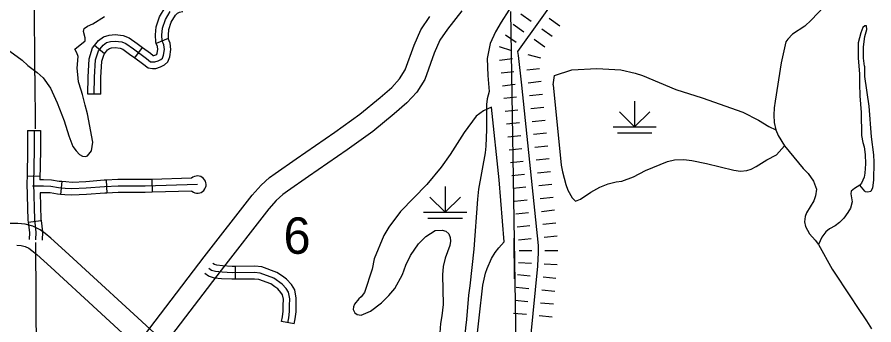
# Model space of a CAD drawing. Extents: x 1374139 to 1377472, y 1168351 to 1170484.
# Drawn here: x 1376341.5 to 1376540.2, y 1168699 to 1168770.5 of the extents above; entities that cross this region are included whole.
import ezdxf

# ---------------------------------------------------------------- set-up
doc = ezdxf.new("R2010")
doc.units = 0
doc.layers.add('Default', color=7, linetype='Continuous')

msp = doc.modelspace()

# ---------------------------------------------------------------- linework, layer by layer
at = {"layer": 'Default'}
for p, q in [((1376345.62, 1168756.88), (1376343.68, 1169076.95)), ((1376455.94, 1168771.75), (1376457.79, 1168653.79)), ((1376460.74, 1168769.42), (1376458.3, 1168771.17)), ((1376467.37, 1168768.37), (1376464.93, 1168770.12)), ((1376459, 1168766.98), (1376456.56, 1168768.73)), ((1376459, 1168766.98), (1376456.56, 1168768.73)), ((1376465.62, 1168765.93), (1376463.18, 1168767.68)), ((1376457.25, 1168764.54), (1376454.81, 1168766.29)), ((1376354.91, 1168763.05), (1376357.28, 1168764.98)), ((1376361.76, 1168761.98), (1376359.44, 1168763.88)), ((1376376.54, 1168765.47), (1376373.77, 1168764.33)), ((1376463.88, 1168763.49), (1376461.44, 1168765.24)), ((1376463.88, 1168763.49), (1376461.44, 1168765.24)), ((1376368.78, 1168761.02), (1376370.56, 1168763.44)), ((1376456.24, 1168762.61), (1376453.39, 1168763.54)), ((1376462.94, 1168760.93), (1376460.05, 1168761.74)), ((1376456.37, 1168760.78), (1376453.39, 1168760.43)), ((1376456.72, 1168757.8), (1376453.74, 1168757.45)), ((1376456.72, 1168757.8), (1376453.74, 1168757.45)), ((1376462.68, 1168758.49), (1376459.7, 1168758.15)), ((1376462.68, 1168758.49), (1376459.7, 1168758.15)), ((1376457.06, 1168754.82), (1376454.08, 1168754.47)), ((1376463.02, 1168755.51), (1376460.04, 1168755.17)), ((1376360.89, 1168752.55), (1376357.89, 1168752.59)), ((1376457.37, 1168751.85), (1376454.39, 1168751.55)), ((1376463.34, 1168752.47), (1376460.36, 1168752.16)), ((1376484.74, 1168750.98), (1376484.74, 1168744.98)), ((1376457.68, 1168748.87), (1376454.7, 1168748.56)), ((1376457.68, 1168748.87), (1376454.7, 1168748.56)), ((1376463.65, 1168749.49), (1376460.67, 1168749.18)), ((1376463.65, 1168749.49), (1376460.67, 1168749.18)), ((1376484.74, 1168744.98), (1376481.2, 1168748.51)), ((1376484.74, 1168744.98), (1376488.27, 1168748.51)), ((1376457.99, 1168745.89), (1376455, 1168745.58)), ((1376463.96, 1168746.5), (1376460.97, 1168746.19)), ((1376343.92, 1168744.17), (1376346.92, 1168744.17)), ((1376479.74, 1168744.98), (1376489.74, 1168744.98)), ((1376458.3, 1168742.9), (1376455.31, 1168742.59)), ((1376464.26, 1168743.52), (1376461.28, 1168743.21)), ((1376480.74, 1168743.61), (1376488.74, 1168743.61)), ((1376458.6, 1168739.92), (1376455.62, 1168739.61)), ((1376458.6, 1168739.92), (1376455.62, 1168739.61)), ((1376464.57, 1168740.53), (1376461.59, 1168740.23)), ((1376464.57, 1168740.53), (1376461.59, 1168740.23)), ((1376458.91, 1168736.93), (1376455.93, 1168736.63)), ((1376464.88, 1168737.55), (1376461.9, 1168737.24)), ((1376459.22, 1168733.95), (1376456.23, 1168733.64)), ((1376465.19, 1168734.56), (1376462.2, 1168734.26)), ((1376343.8, 1168733.64), (1376346.8, 1168733.58)), ((1376351.84, 1168732.28), (1376351.56, 1168729.3)), ((1376362.16, 1168732.62), (1376362.3, 1168729.62)), ((1376372.75, 1168732.79), (1376372.83, 1168729.79)), ((1376440.78, 1168731.15), (1376440.78, 1168725.15)), ((1376459.53, 1168730.97), (1376456.54, 1168730.66)), ((1376459.53, 1168730.97), (1376456.54, 1168730.66)), ((1376465.5, 1168731.58), (1376462.51, 1168731.27)), ((1376465.5, 1168731.58), (1376462.51, 1168731.27)), ((1376440.78, 1168725.15), (1376437.24, 1168728.68)), ((1376440.78, 1168725.15), (1376444.31, 1168728.68)), ((1376459.83, 1168727.98), (1376456.85, 1168727.67)), ((1376465.8, 1168728.6), (1376462.82, 1168728.29)), ((1376435.78, 1168725.15), (1376445.78, 1168725.15)), ((1376460.14, 1168725), (1376457.16, 1168724.69)), ((1376466.11, 1168725.61), (1376463.13, 1168725.3)), ((1376344.07, 1168722.88), (1376347.05, 1168723.24)), ((1376436.78, 1168723.78), (1376444.78, 1168723.78)), ((1376460.45, 1168722.01), (1376457.47, 1168721.71)), ((1376460.45, 1168722.01), (1376457.47, 1168721.71)), ((1376466.42, 1168722.63), (1376463.43, 1168722.32)), ((1376466.42, 1168722.63), (1376463.43, 1168722.32)), ((1376460.76, 1168719.03), (1376457.77, 1168718.72)), ((1376466.73, 1168719.64), (1376463.74, 1168719.34)), ((1376460.92, 1168716.2), (1376457.92, 1168716.2)), ((1376466.92, 1168716.18), (1376463.92, 1168716.19)), ((1376392.04, 1168712.6), (1376392.07, 1168709.6)), ((1376460.78, 1168713.29), (1376457.79, 1168713.46)), ((1376460.78, 1168713.29), (1376457.79, 1168713.46)), ((1376466.77, 1168712.93), (1376463.78, 1168713.11)), ((1376466.77, 1168712.93), (1376463.78, 1168713.11)), ((1376460.52, 1168710.36), (1376457.53, 1168710.65)), ((1376466.49, 1168709.77), (1376463.5, 1168710.06)), ((1376460.22, 1168707.37), (1376457.24, 1168707.66)), ((1376466.19, 1168706.78), (1376463.21, 1168707.08)), ((1376459.93, 1168704.38), (1376456.94, 1168704.68)), ((1376459.93, 1168704.38), (1376456.94, 1168704.68)), ((1376465.9, 1168703.8), (1376462.92, 1168704.09)), ((1376465.9, 1168703.8), (1376462.92, 1168704.09)), ((1376459.64, 1168701.4), (1376456.65, 1168701.69)), ((1376465.61, 1168700.81), (1376462.62, 1168701.11)), ((1376405.76, 1168699.24), (1376402.81, 1168699.81))]:
    msp.add_line(p, q, dxfattribs=at)
for points in [[(1376457.64, 1168762.51), (1376506.53, 1168830.87), (1376507.01, 1168831.69), (1376507.59, 1168832.93), (1376507.9, 1168834.14), (1376507.83, 1168835.02), (1376507.81, 1168835.16), (1376507.71, 1168835.65), (1376507.63, 1168835.83), (1376504.83, 1168840.54), (1376490.16, 1168867.52)], [(1376463.26, 1168782.76), (1376460.54, 1168778.65), (1376455.53, 1168772.09), (1376453.75, 1168769.31), (1376452.44, 1168767.05), (1376451.24, 1168764.35), (1376450.56, 1168760.86), (1376450.68, 1168756.89), (1376450.96, 1168753.23)], [(1376373.77, 1168764.33), (1376373.65, 1168764.62), (1376373.58, 1168766.33), (1376373.76, 1168768.18), (1376374.51, 1168770.54), (1376375.82, 1168772.71), (1376376.92, 1168773.88), (1376378.25, 1168774.5), (1376379.51, 1168774.72), (1376379.67, 1168774.73)], [(1376359.39, 1168752.57), (1376359.44, 1168756.5), (1376359.69, 1168760.52), (1376360.34, 1168762.61), (1376361.43, 1168763.95), (1376362.22, 1168764.55), (1376363.12, 1168764.79), (1376364.26, 1168764.89), (1376365.75, 1168764.74), (1376366.74, 1168764.35), (1376368.48, 1168763.11), (1376371.51, 1168760.87), (1376372.45, 1168760.12), (1376372.95, 1168760.07), (1376373.45, 1168760.07), (1376374.19, 1168760.32), (1376374.84, 1168760.62), (1376375.19, 1168760.97), (1376375.48, 1168761.66), (1376375.65, 1168762.92), (1376375.5, 1168764.07), (1376375.14, 1168764.94), (1376375.09, 1168766.29), (1376375.24, 1168767.88), (1376375.88, 1168769.91), (1376377.02, 1168771.8)], [(1376444.64, 1168771.95), (1376441.31, 1168767.69), (1376439.56, 1168765.09), (1376438.21, 1168762.09), (1376436.06, 1168756.01), (1376434.23, 1168753.08), (1376431.91, 1168750.54), (1376428.95, 1168747.98), (1376424.04, 1168743.95), (1376418.04, 1168739.66), (1376409.1, 1168733.44), (1376404.24, 1168730.05), (1376403.14, 1168729.27), (1376401.6, 1168727.92), (1376399.85, 1168725.95), (1376388.82, 1168711.73), (1376371.05, 1168688.43)], [(1376376.63, 1168765.27), (1376376.59, 1168766.24), (1376376.71, 1168767.58), (1376377.26, 1168769.29), (1376378.22, 1168770.89), (1376378.71, 1168771.41), (1376379.15, 1168771.61), (1376379.88, 1168771.74), (1376379.9, 1168771.74)], [(1376528.69, 1168772.9), (1376525.68, 1168769.79), (1376524.18, 1168768.38), (1376521.36, 1168766.5), (1376520.27, 1168765.38), (1376519.83, 1168764.75), (1376518.73, 1168759.83), (1376517.31, 1168750.97), (1376517.11, 1168749.44), (1376517.04, 1168747.71), (1376517.13, 1168746.03), (1376517.5, 1168744.32), (1376518.06, 1168743.01), (1376519.47, 1168740.57), (1376523.86, 1168735.33), (1376524.97, 1168734.14), (1376526.26, 1168732.41), (1376526.94, 1168730.49), (1376526.68, 1168728.94), (1376526.27, 1168727.84), (1376524.62, 1168725.01), (1376524.28, 1168724.14), (1376524.15, 1168722.97), (1376524.35, 1168721.84), (1376525.29, 1168720.18), (1376526.62, 1168718.72), (1376527.39, 1168717.68), (1376530.53, 1168711.98), (1376534.98, 1168705.33), (1376536.24, 1168703.27), (1376538.55, 1168699.93), (1376539.67, 1168698.08)], [(1376357.28, 1168764.98), (1376357.29, 1168765.66), (1376356.89, 1168767.11), (1376357.06, 1168767.82), (1376357.79, 1168768.34), (1376359.05, 1168768.9), (1376361.74, 1168770.62)], [(1376367.07, 1168691.46), (1376384.86, 1168714.78), (1376396, 1168729.14), (1376398.07, 1168731.48), (1376400.03, 1168733.2), (1376401.36, 1168734.14), (1376406.24, 1168737.54), (1376415.16, 1168743.75), (1376421, 1168747.92), (1376425.72, 1168751.8), (1376428.41, 1168754.13), (1376430.23, 1168756.12), (1376431.53, 1168758.19), (1376433.57, 1168763.96), (1376435.18, 1168767.53), (1376437.25, 1168770.63)], [(1376538.08, 1168759.11), (1376537.81, 1168760.93), (1376537.85, 1168763.53), (1376538.14, 1168765.99), (1376538.58, 1168767.58), (1376538.51, 1168768.44), (1376538.13, 1168768.45), (1376537.7, 1168768.04), (1376537.18, 1168766.8), (1376536.61, 1168764.48), (1376536.55, 1168763.09), (1376536.61, 1168760.99), (1376536.92, 1168757.25), (1376536.86, 1168755.01), (1376536.96, 1168752.18), (1376537.31, 1168748.35), (1376537.33, 1168743), (1376537.64, 1168741.32), (1376537.96, 1168740.37), (1376538.21, 1168738.59), (1376538.32, 1168736.43), (1376538.14, 1168734.26), (1376537.95, 1168733.34), (1376537.37, 1168731.94), (1376537, 1168731.48), (1376535.72, 1168730.71), (1376534.98, 1168730.04), (1376534.9, 1168729.42), (1376535.16, 1168727.56), (1376534.84, 1168726.13), (1376534.21, 1168725.07), (1376533.23, 1168723.8), (1376532.25, 1168722.81), (1376531.24, 1168722.02), (1376529.94, 1168721.32), (1376529.06, 1168720.59), (1376528.12, 1168719.36), (1376527.39, 1168717.68)], [(1376359.44, 1168763.88), (1376360.38, 1168765.04), (1376361.55, 1168765.92), (1376362.85, 1168766.28), (1376364.27, 1168766.4), (1376366.11, 1168766.22), (1376367.47, 1168765.67), (1376369.36, 1168764.32), (1376370.56, 1168763.44)], [(1376357.89, 1168752.59), (1376357.94, 1168756.55), (1376358.2, 1168760.79), (1376358.99, 1168763.33), (1376359.44, 1168763.88)], [(1376368.78, 1168761.02), (1376370.6, 1168759.68), (1376371.87, 1168758.67), (1376372.88, 1168758.57), (1376373.69, 1168758.57), (1376374.75, 1168758.93), (1376375.71, 1168759.37), (1376376.45, 1168760.11), (1376376.95, 1168761.27), (1376377.16, 1168762.93), (1376376.96, 1168764.45), (1376376.54, 1168765.47)], [(1376370.56, 1168763.44), (1376372.42, 1168762.06), (1376373.04, 1168761.57), (1376373.2, 1168761.57), (1376373.64, 1168761.72), (1376373.93, 1168761.86), (1376374.02, 1168762.06), (1376374.13, 1168762.92), (1376374.03, 1168763.68), (1376373.77, 1168764.33)], [(1376339.83, 1168762.55), (1376342.65, 1168760.44), (1376343.96, 1168759.26), (1376346.15, 1168757.6), (1376347.54, 1168756.36), (1376349.21, 1168753.94), (1376350.79, 1168750.56), (1376352.41, 1168746.4), (1376353.49, 1168742.92), (1376354.46, 1168740.43), (1376355.17, 1168739.45), (1376355.99, 1168738.57), (1376356.7, 1168738.17), (1376357.36, 1168738.11), (1376357.84, 1168738.26), (1376358.73, 1168739.41), (1376359.03, 1168741.42), (1376357.81, 1168747.99), (1376357.3, 1168750.01), (1376356.69, 1168752.52), (1376356.32, 1168753.51), (1376355.75, 1168755.42), (1376355.6, 1168757.16), (1376355.42, 1168758.61), (1376355.65, 1168761.33), (1376355.37, 1168762.2), (1376354.91, 1168763.05)], [(1376360.89, 1168752.55), (1376360.94, 1168756.44), (1376361.18, 1168760.25), (1376361.68, 1168761.89), (1376361.76, 1168761.98)], [(1376361.76, 1168761.98), (1376362.48, 1168762.86), (1376362.9, 1168763.18), (1376363.39, 1168763.31), (1376364.25, 1168763.39), (1376365.39, 1168763.27), (1376366.02, 1168763.02), (1376367.6, 1168761.89), (1376368.78, 1168761.02)], [(1376456.47, 1168653.79), (1376462.25, 1168712.62), (1376462.35, 1168714.43), (1376462.42, 1168715.55), (1376462.43, 1168717.46), (1376458.59, 1168754.66), (1376457.79, 1168761.53), (1376457.64, 1168762.51)], [(1376465.83, 1168754.74), (1376466.14, 1168756.95), (1376470.15, 1168758.21), (1376475.98, 1168758.52)], [(1376475.98, 1168758.52), (1376481.52, 1168758.2), (1376484.84, 1168757.47), (1376486.59, 1168756.92), (1376494.32, 1168753.66), (1376500.37, 1168751.73), (1376509.81, 1168748.38), (1376513.46, 1168746.57), (1376515.88, 1168745.05), (1376517.5, 1168744.32)], [(1376538.08, 1168759.11), (1376538.09, 1168756.69), (1376539.07, 1168749.78), (1376539.6, 1168742.64), (1376540.14, 1168738.53), (1376540.22, 1168736.83), (1376540.15, 1168732.64), (1376539.92, 1168730.83), (1376539.52, 1168729.95), (1376538.79, 1168729.81), (1376538.29, 1168729.92), (1376538.1, 1168730.03), (1376537, 1168731.48)], [(1376345.62, 1168756.88), (1376345.68, 1168744.51)], [(1376465.83, 1168754.74), (1376467.71, 1168736.09), (1376467.97, 1168734.56), (1376468.78, 1168731.6), (1376469.27, 1168730.31), (1376470.21, 1168728.53), (1376470.99, 1168727.77), (1376472.15, 1168728.17), (1376474.58, 1168729.84), (1376476.69, 1168731.01), (1376478.59, 1168731.78), (1376480.47, 1168732.26), (1376481.75, 1168732.38), (1376484.5, 1168733.38), (1376487.25, 1168734.86), (1376492.39, 1168736.98), (1376493.97, 1168737.32)], [(1376450.96, 1168753.23), (1376450.55, 1168751.5), (1376450.35, 1168750.17), (1376450.41, 1168744.36), (1376450.21, 1168740.51)], [(1376451.52, 1168749.58), (1376449.69, 1168748.69), (1376447.99, 1168747.46), (1376445.18, 1168743.71), (1376441.93, 1168738.56), (1376439.87, 1168735.67), (1376436.51, 1168731.61), (1376430.4, 1168725.32), (1376427.74, 1168721.73), (1376426.54, 1168719.77), (1376424.32, 1168714.38), (1376423.83, 1168711.94), (1376422.04, 1168706.52), (1376421.33, 1168705.55), (1376420.75, 1168705.05), (1376419.74, 1168703.86), (1376419.52, 1168703.19), (1376419.46, 1168702.61), (1376419.82, 1168701.8), (1376420.41, 1168701.44), (1376421.3, 1168701.24), (1376423.45, 1168702.21), (1376426.03, 1168704.11), (1376427.7, 1168705.8), (1376429.13, 1168707.48), (1376430.86, 1168710.74), (1376431.67, 1168712.91), (1376432.73, 1168715.1), (1376434.61, 1168717.87), (1376436.28, 1168719.5), (1376438.46, 1168720.92), (1376440.1, 1168721.03), (1376440.92, 1168720.76), (1376441.6, 1168720.19), (1376441.92, 1168719.3), (1376442.01, 1168718.48), (1376441.88, 1168717.44), (1376440.82, 1168714.54), (1376440.32, 1168712.54), (1376440.14, 1168710.63), (1376440.31, 1168703.76), (1376440.05, 1168701.13), (1376439.74, 1168699.32), (1376439.5, 1168696.1)], [(1376454.48, 1168718.27), (1376453.32, 1168732.69), (1376451.52, 1168749.58)], [(1376343.92, 1168744.17), (1376343.92, 1168739.57), (1376343.8, 1168733.64)], [(1376345.42, 1168744.17), (1376345.42, 1168739.55), (1376345.27, 1168731.95), (1376345.52, 1168723.4), (1376345.86, 1168720.52), (1376345.8, 1168718.74)], [(1376346.92, 1168744.17), (1376346.92, 1168739.54), (1376346.78, 1168732.69)], [(1376450.21, 1168740.51), (1376450.09, 1168738.94), (1376448.54, 1168730.52), (1376448.26, 1168728.18), (1376447.46, 1168716.62), (1376446.53, 1168708.09), (1376446.19, 1168705.9), (1376445.75, 1168700.24), (1376445.51, 1168698.36), (1376444.78, 1168690.31), (1376443.34, 1168679.88), (1376442.15, 1168675.42), (1376442.1, 1168674.58), (1376441.76, 1168673.99), (1376441.28, 1168672.37), (1376441, 1168670.36), (1376441.28, 1168668.86), (1376441.91, 1168667.9), (1376442.35, 1168666.67), (1376443.77, 1168661.74), (1376443.86, 1168660.08), (1376443.13, 1168655.43), (1376442.71, 1168654.74), (1376442.81, 1168653.79)], [(1376493.97, 1168737.32), (1376496.17, 1168737.44), (1376497.98, 1168737.2), (1376501.44, 1168736.47), (1376507.76, 1168734.9), (1376509.28, 1168734.74), (1376510.74, 1168734.88), (1376511.75, 1168735.13), (1376512.95, 1168735.75), (1376515.4, 1168737.36), (1376517.63, 1168738.51), (1376519.47, 1168740.57)], [(1376343.8, 1168733.64), (1376343.77, 1168731.94), (1376344.02, 1168723.29), (1376344.07, 1168722.88)], [(1376351.84, 1168732.28), (1376351.28, 1168732.34), (1376349.45, 1168732.64), (1376347.64, 1168732.69), (1376346.78, 1168732.69)], [(1376362.16, 1168732.62), (1376361.67, 1168732.59), (1376357.4, 1168732.24), (1376354.23, 1168732.1), (1376352.8, 1168732.19), (1376351.84, 1168732.28)], [(1376372.75, 1168732.79), (1376371.15, 1168732.74), (1376364.86, 1168732.74), (1376362.16, 1168732.62)], [(1376381.98, 1168733.05), (1376372.75, 1168732.79)], [(1376383.34, 1168731.59), (1376371.18, 1168731.24), (1376364.9, 1168731.24), (1376361.77, 1168731.1), (1376357.5, 1168730.75), (1376354.22, 1168730.6), (1376352.68, 1168730.7), (1376351.09, 1168730.85), (1376349.3, 1168731.15), (1376347.61, 1168731.19), (1376345.07, 1168731.19)], [(1376372.83, 1168729.79), (1376371.2, 1168729.74), (1376364.93, 1168729.74), (1376362.3, 1168729.62)], [(1376382.06, 1168730.06), (1376372.83, 1168729.79)], [(1376351.56, 1168729.3), (1376350.9, 1168729.36), (1376349.16, 1168729.65), (1376347.59, 1168729.69), (1376346.83, 1168729.69)], [(1376346.83, 1168729.69), (1376347.01, 1168723.51), (1376347.05, 1168723.24)], [(1376362.3, 1168729.62), (1376361.87, 1168729.6), (1376357.59, 1168729.25), (1376354.21, 1168729.1), (1376352.56, 1168729.2), (1376351.56, 1168729.3)], [(1376374.2, 1168696.29), (1376352.66, 1168716.14), (1376349.33, 1168719.14), (1376348.01, 1168720.22), (1376346.81, 1168721.1), (1376345.12, 1168721.9), (1376343.35, 1168722.39), (1376341.66, 1168722.54), (1376336.8, 1168722.53)], [(1376344.07, 1168722.88), (1376344.36, 1168720.46), (1376344.3, 1168718.8)], [(1376347.05, 1168723.24), (1376347.37, 1168720.58), (1376347.3, 1168718.69)], [(1376345.8, 1168718.13), (1376345.91, 1168691.76)], [(1376448.66, 1168700.68), (1376449.56, 1168708.26), (1376450.14, 1168710.99), (1376450.51, 1168712.14), (1376451.5, 1168714.39), (1376452.38, 1168715.8), (1376453.25, 1168716.93), (1376454.48, 1168718.27)], [(1376456.68, 1168719.14), (1376456.81, 1168709.74)], [(1376341.44, 1168717.54), (1376342.45, 1168717.45), (1376343.38, 1168717.19), (1376344.24, 1168716.79), (1376344.94, 1168716.27), (1376346.07, 1168715.35), (1376349.29, 1168712.44), (1376370.81, 1168692.62)], [(1376404.29, 1168699.53), (1376404.5, 1168700.63), (1376404.71, 1168702.12), (1376404.71, 1168703.48), (1376404.76, 1168705.1), (1376404.46, 1168706.59), (1376403.91, 1168707.48), (1376402.97, 1168708.5), (1376401.06, 1168709.86), (1376397.91, 1168711.01), (1376396.59, 1168711.14), (1376391.37, 1168711.1), (1376389.04, 1168711.22), (1376387.54, 1168711.38), (1376386.56, 1168711.66), (1376385.98, 1168712.12)], [(1376392.04, 1168712.6), (1376391.4, 1168712.6), (1376389.16, 1168712.71), (1376387.83, 1168712.86), (1376387.26, 1168713.02), (1376386.9, 1168713.3)], [(1376403.03, 1168710.3), (1376401.76, 1168711.2), (1376398.25, 1168712.49), (1376396.66, 1168712.64), (1376392.04, 1168712.6)], [(1376392.07, 1168709.6), (1376391.33, 1168709.6), (1376388.92, 1168709.72), (1376387.26, 1168709.9), (1376385.86, 1168710.3), (1376385.05, 1168710.94)], [(1376405.76, 1168699.24), (1376405.98, 1168700.39), (1376406.21, 1168702.02), (1376406.21, 1168703.46), (1376406.26, 1168705.23), (1376405.88, 1168707.15), (1376405.11, 1168708.39), (1376403.97, 1168709.63), (1376403.03, 1168710.3)], [(1376401.29, 1168707.86), (1376400.35, 1168708.52), (1376397.58, 1168709.54), (1376396.53, 1168709.64), (1376392.07, 1168709.6)], [(1376402.81, 1168699.81), (1376403.02, 1168700.88), (1376403.21, 1168702.23), (1376403.21, 1168703.5), (1376403.25, 1168704.97), (1376403.04, 1168706.03), (1376402.7, 1168706.57), (1376401.97, 1168707.37), (1376401.29, 1168707.86)], [(1376448.14, 1168695.76), (1376448.66, 1168700.68)]]:
    msp.add_lwpolyline(points, dxfattribs=at)
msp.add_arc((1376383.34, 1168731.59), 2, 230.2277, 133.0479, dxfattribs=at)

# ---------------------------------------------------------------- texts
msp.add_text('6', height=8.45, dxfattribs=at).set_placement((1376403.29, 1168715.52))

doc.saveas('drawing.dxf')
